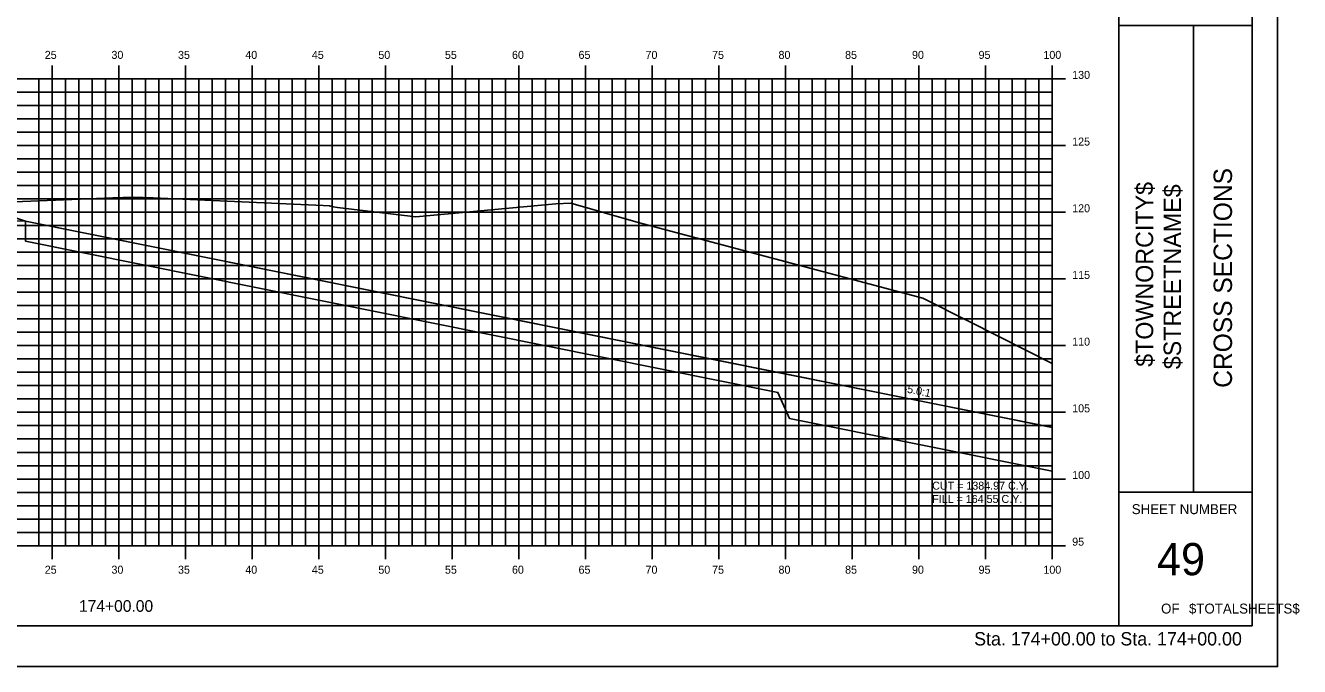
# Model space of a CAD drawing. Extents: x 850598 to 870284, y 366541 to 366651.
# Drawn here: x 857326.6 to 857422.1, y 366541.2 to 366589.2 of the extents above; entities that cross this region are included whole.
import ezdxf

# ---------------------------------------------------------------- set-up
doc = ezdxf.new("R2010")
doc.units = 0
for name, color, linetype in [('ANNOTATION', 7, 'Continuous'), ('BORDER', 7, 'Continuous'), ('D_Drainage_RipRap', 7, 'Continuous'), ('D_Roadway_Centerline', 7, 'Continuous'), ('D_Roadway_SlopeLines', 7, 'Continuous'), ('D_Roadway_SubGrade', 7, 'Continuous'), ('D_Text_Standard', 7, 'Continuous'), ('H_V ANNOTATION', 7, 'Continuous'), ('HIGHWAY_TITLE', 7, 'Continuous'), ('MAJOR', 7, 'Continuous'), ('MINOR', 7, 'Continuous'), ('PLOT BOUNDARY', 7, 'Continuous'), ('S_Roadway_Centerline', 7, 'Continuous')]:
    doc.layers.add(name, color=color, linetype=linetype)

msp = doc.modelspace()

# ---------------------------------------------------------------- linework, layer by layer
at = {"layer": 'BORDER'}
for p, q in [((857408.593, 366544.225), (857408.593, 366649.225)), ((857418.593, 366544.225), (857418.593, 366649.225)), ((857408.593, 366589.228), (857418.593, 366589.228)), ((857414.185, 366554.228), (857414.185, 366589.228)), ((857408.593, 366554.228), (857418.593, 366554.228)), ((857258.593, 366544.225), (857418.593, 366544.225))]:
    msp.add_line(p, q, dxfattribs=at)
at = {"layer": 'D_Drainage_RipRap'}
msp.add_lwpolyline([(857403.593, 366559.088), (857403.593, 366555.811), (857383.886, 366559.772), (857383.024, 366561.722), (857326.593, 366573.065), (857326.593, 366574.565), (857383.024, 366563.222), (857403.012, 366559.205)], close=True, dxfattribs=at)
at = {"layer": 'D_Roadway_Centerline'}
msp.add_lwpolyline([(857263.593, 366565.945), (857280.849, 366574.573), (857284.593, 366576.445), (857286.593, 366576.565), (857292.593, 366576.925), (857303.593, 366577.255), (857314.593, 366576.925), (857318.593, 366576.685), (857320.593, 366576.565), (857326.593, 366574.565), (857383.024, 366563.222), (857403.012, 366559.205), (857403.593, 366559.088)], dxfattribs=at)
at = {"layer": 'D_Roadway_SlopeLines'}
msp.add_lwpolyline([(857326.593, 366574.565), (857403.593, 366559.088)], dxfattribs=at)
at = {"layer": 'D_Roadway_SubGrade'}
msp.add_lwpolyline([(857314.593, 366576.425), (857315.593, 366576.365), (857315.593, 366576.615), (857320.593, 366576.315), (857320.593, 366576.565), (857326.593, 366574.565), (857314.593, 366574.925)], close=True, dxfattribs=at)
at = {"layer": 'MAJOR'}
for p, q in [((857328.593, 366586.227), (857328.593, 366585.225)), ((857328.593, 366586.227), (857328.593, 366585.225)), ((857333.593, 366586.227), (857333.593, 366585.225)), ((857333.593, 366586.227), (857333.593, 366585.225)), ((857338.593, 366586.227), (857338.593, 366585.225)), ((857338.593, 366586.227), (857338.593, 366585.225)), ((857343.593, 366586.227), (857343.593, 366585.225)), ((857343.593, 366586.227), (857343.593, 366585.225)), ((857348.593, 366586.227), (857348.593, 366585.225)), ((857348.593, 366586.227), (857348.593, 366585.225)), ((857353.593, 366586.227), (857353.593, 366585.225)), ((857353.593, 366586.227), (857353.593, 366585.225)), ((857358.593, 366586.227), (857358.593, 366585.225)), ((857358.593, 366586.227), (857358.593, 366585.225)), ((857363.593, 366586.227), (857363.593, 366585.225)), ((857363.593, 366586.227), (857363.593, 366585.225)), ((857368.593, 366586.227), (857368.593, 366585.225)), ((857368.593, 366586.227), (857368.593, 366585.225)), ((857373.593, 366586.227), (857373.593, 366585.225)), ((857373.593, 366586.227), (857373.593, 366585.225)), ((857378.593, 366586.227), (857378.593, 366585.225)), ((857378.593, 366586.227), (857378.593, 366585.225)), ((857383.593, 366586.227), (857383.593, 366585.225)), ((857383.593, 366586.227), (857383.593, 366585.225)), ((857388.593, 366586.227), (857388.593, 366585.225)), ((857388.593, 366586.227), (857388.593, 366585.225)), ((857393.593, 366586.227), (857393.593, 366585.225)), ((857393.593, 366586.227), (857393.593, 366585.225)), ((857398.593, 366586.227), (857398.593, 366585.225)), ((857398.593, 366586.227), (857398.593, 366585.225)), ((857403.593, 366586.227), (857403.593, 366585.225)), ((857403.593, 366586.227), (857403.593, 366585.225)), ((857263.593, 366585.225), (857403.593, 366585.225)), ((857263.593, 366585.225), (857403.593, 366585.225)), ((857263.593, 366585.225), (857403.593, 366585.225)), ((857263.593, 366585.225), (857403.593, 366585.225)), ((857328.593, 366550.225), (857328.593, 366585.225)), ((857328.593, 366550.225), (857328.593, 366585.225)), ((857333.593, 366550.225), (857333.593, 366585.225)), ((857333.593, 366550.225), (857333.593, 366585.225)), ((857338.593, 366550.225), (857338.593, 366585.225)), ((857338.593, 366550.225), (857338.593, 366585.225)), ((857343.593, 366550.225), (857343.593, 366585.225)), ((857343.593, 366550.225), (857343.593, 366585.225)), ((857348.593, 366550.225), (857348.593, 366585.225)), ((857348.593, 366550.225), (857348.593, 366585.225)), ((857353.593, 366550.225), (857353.593, 366585.225)), ((857353.593, 366550.225), (857353.593, 366585.225)), ((857358.593, 366550.225), (857358.593, 366585.225)), ((857358.593, 366550.225), (857358.593, 366585.225)), ((857363.593, 366550.225), (857363.593, 366585.225)), ((857363.593, 366550.225), (857363.593, 366585.225)), ((857368.593, 366550.225), (857368.593, 366585.225)), ((857368.593, 366550.225), (857368.593, 366585.225)), ((857373.593, 366550.225), (857373.593, 366585.225)), ((857373.593, 366550.225), (857373.593, 366585.225)), ((857378.593, 366550.225), (857378.593, 366585.225)), ((857378.593, 366550.225), (857378.593, 366585.225)), ((857383.593, 366550.225), (857383.593, 366585.225)), ((857383.593, 366550.225), (857383.593, 366585.225)), ((857388.593, 366550.225), (857388.593, 366585.225)), ((857388.593, 366550.225), (857388.593, 366585.225)), ((857393.593, 366550.225), (857393.593, 366585.225)), ((857393.593, 366550.225), (857393.593, 366585.225)), ((857398.593, 366550.225), (857398.593, 366585.225)), ((857398.593, 366550.225), (857398.593, 366585.225)), ((857404.595, 366585.225), (857402.591, 366585.225)), ((857404.595, 366585.225), (857402.591, 366585.225)), ((857403.593, 366550.225), (857403.593, 366585.225)), ((857403.593, 366550.225), (857403.593, 366585.225)), ((857403.593, 366550.225), (857403.593, 366585.225)), ((857403.593, 366550.225), (857403.593, 366585.225)), ((857263.593, 366580.225), (857403.593, 366580.225)), ((857263.593, 366580.225), (857403.593, 366580.225)), ((857404.595, 366580.225), (857402.591, 366580.225)), ((857404.595, 366580.225), (857402.591, 366580.225)), ((857263.593, 366575.225), (857403.593, 366575.225)), ((857263.593, 366575.225), (857403.593, 366575.225)), ((857404.595, 366575.225), (857402.591, 366575.225)), ((857404.595, 366575.225), (857402.591, 366575.225)), ((857263.593, 366570.225), (857403.593, 366570.225)), ((857263.593, 366570.225), (857403.593, 366570.225)), ((857404.595, 366570.225), (857402.591, 366570.225)), ((857404.595, 366570.225), (857402.591, 366570.225)), ((857263.593, 366565.225), (857403.593, 366565.225)), ((857263.593, 366565.225), (857403.593, 366565.225)), ((857404.595, 366565.225), (857402.591, 366565.225)), ((857404.595, 366565.225), (857402.591, 366565.225)), ((857263.593, 366560.225), (857403.593, 366560.225)), ((857263.593, 366560.225), (857403.593, 366560.225)), ((857404.595, 366560.225), (857402.591, 366560.225)), ((857404.595, 366560.225), (857402.591, 366560.225)), ((857263.593, 366555.225), (857403.593, 366555.225)), ((857263.593, 366555.225), (857403.593, 366555.225)), ((857404.595, 366555.225), (857402.591, 366555.225)), ((857404.595, 366555.225), (857402.591, 366555.225)), ((857263.593, 366550.225), (857403.593, 366550.225)), ((857263.593, 366550.225), (857403.593, 366550.225)), ((857263.593, 366550.225), (857403.593, 366550.225)), ((857263.593, 366550.225), (857403.593, 366550.225)), ((857328.593, 366549.223), (857328.593, 366550.225)), ((857328.593, 366549.223), (857328.593, 366550.225)), ((857333.593, 366549.223), (857333.593, 366550.225)), ((857333.593, 366549.223), (857333.593, 366550.225)), ((857338.593, 366549.223), (857338.593, 366550.225)), ((857338.593, 366549.223), (857338.593, 366550.225)), ((857343.593, 366549.223), (857343.593, 366550.225)), ((857343.593, 366549.223), (857343.593, 366550.225)), ((857348.593, 366549.223), (857348.593, 366550.225)), ((857348.593, 366549.223), (857348.593, 366550.225)), ((857353.593, 366549.223), (857353.593, 366550.225)), ((857353.593, 366549.223), (857353.593, 366550.225)), ((857358.593, 366549.223), (857358.593, 366550.225)), ((857358.593, 366549.223), (857358.593, 366550.225)), ((857363.593, 366549.223), (857363.593, 366550.225)), ((857363.593, 366549.223), (857363.593, 366550.225)), ((857368.593, 366549.223), (857368.593, 366550.225)), ((857368.593, 366549.223), (857368.593, 366550.225)), ((857373.593, 366549.223), (857373.593, 366550.225)), ((857373.593, 366549.223), (857373.593, 366550.225)), ((857378.593, 366549.223), (857378.593, 366550.225)), ((857378.593, 366549.223), (857378.593, 366550.225)), ((857383.593, 366549.223), (857383.593, 366550.225)), ((857383.593, 366549.223), (857383.593, 366550.225)), ((857388.593, 366549.223), (857388.593, 366550.225)), ((857388.593, 366549.223), (857388.593, 366550.225)), ((857393.593, 366549.223), (857393.593, 366550.225)), ((857393.593, 366549.223), (857393.593, 366550.225)), ((857398.593, 366549.223), (857398.593, 366550.225)), ((857398.593, 366549.223), (857398.593, 366550.225)), ((857404.595, 366550.225), (857402.591, 366550.225)), ((857404.595, 366550.225), (857402.591, 366550.225)), ((857403.593, 366549.223), (857403.593, 366550.225)), ((857403.593, 366549.223), (857403.593, 366550.225))]:
    msp.add_line(p, q, dxfattribs=at)
at = {"layer": 'MINOR'}
for p, q in [((857327.593, 366550.225), (857327.593, 366585.225)), ((857327.593, 366550.225), (857327.593, 366585.225)), ((857329.593, 366550.225), (857329.593, 366585.225)), ((857329.593, 366550.225), (857329.593, 366585.225)), ((857330.593, 366550.225), (857330.593, 366585.225)), ((857330.593, 366550.225), (857330.593, 366585.225)), ((857331.593, 366550.225), (857331.593, 366585.225)), ((857331.593, 366550.225), (857331.593, 366585.225)), ((857332.593, 366550.225), (857332.593, 366585.225)), ((857332.593, 366550.225), (857332.593, 366585.225)), ((857334.593, 366550.225), (857334.593, 366585.225)), ((857334.593, 366550.225), (857334.593, 366585.225)), ((857335.593, 366550.225), (857335.593, 366585.225)), ((857335.593, 366550.225), (857335.593, 366585.225)), ((857336.593, 366550.225), (857336.593, 366585.225)), ((857336.593, 366550.225), (857336.593, 366585.225)), ((857337.593, 366550.225), (857337.593, 366585.225)), ((857337.593, 366550.225), (857337.593, 366585.225)), ((857339.593, 366550.225), (857339.593, 366585.225)), ((857339.593, 366550.225), (857339.593, 366585.225)), ((857340.593, 366550.225), (857340.593, 366585.225)), ((857340.593, 366550.225), (857340.593, 366585.225)), ((857341.593, 366550.225), (857341.593, 366585.225)), ((857341.593, 366550.225), (857341.593, 366585.225)), ((857342.593, 366550.225), (857342.593, 366585.225)), ((857342.593, 366550.225), (857342.593, 366585.225)), ((857344.593, 366550.225), (857344.593, 366585.225)), ((857344.593, 366550.225), (857344.593, 366585.225)), ((857345.593, 366550.225), (857345.593, 366585.225)), ((857345.593, 366550.225), (857345.593, 366585.225)), ((857346.593, 366550.225), (857346.593, 366585.225)), ((857346.593, 366550.225), (857346.593, 366585.225)), ((857347.593, 366550.225), (857347.593, 366585.225)), ((857347.593, 366550.225), (857347.593, 366585.225)), ((857349.593, 366550.225), (857349.593, 366585.225)), ((857349.593, 366550.225), (857349.593, 366585.225)), ((857350.593, 366550.225), (857350.593, 366585.225)), ((857350.593, 366550.225), (857350.593, 366585.225)), ((857351.593, 366550.225), (857351.593, 366585.225)), ((857351.593, 366550.225), (857351.593, 366585.225)), ((857352.593, 366550.225), (857352.593, 366585.225)), ((857352.593, 366550.225), (857352.593, 366585.225)), ((857354.593, 366550.225), (857354.593, 366585.225)), ((857354.593, 366550.225), (857354.593, 366585.225)), ((857355.593, 366550.225), (857355.593, 366585.225)), ((857355.593, 366550.225), (857355.593, 366585.225)), ((857356.593, 366550.225), (857356.593, 366585.225)), ((857356.593, 366550.225), (857356.593, 366585.225)), ((857357.593, 366550.225), (857357.593, 366585.225)), ((857357.593, 366550.225), (857357.593, 366585.225)), ((857359.593, 366550.225), (857359.593, 366585.225)), ((857359.593, 366550.225), (857359.593, 366585.225)), ((857360.593, 366550.225), (857360.593, 366585.225)), ((857360.593, 366550.225), (857360.593, 366585.225)), ((857361.593, 366550.225), (857361.593, 366585.225)), ((857361.593, 366550.225), (857361.593, 366585.225)), ((857362.593, 366550.225), (857362.593, 366585.225)), ((857362.593, 366550.225), (857362.593, 366585.225)), ((857364.593, 366550.225), (857364.593, 366585.225)), ((857364.593, 366550.225), (857364.593, 366585.225)), ((857365.593, 366550.225), (857365.593, 366585.225)), ((857365.593, 366550.225), (857365.593, 366585.225)), ((857366.593, 366550.225), (857366.593, 366585.225)), ((857366.593, 366550.225), (857366.593, 366585.225)), ((857367.593, 366550.225), (857367.593, 366585.225)), ((857367.593, 366550.225), (857367.593, 366585.225)), ((857369.593, 366550.225), (857369.593, 366585.225)), ((857369.593, 366550.225), (857369.593, 366585.225)), ((857370.593, 366550.225), (857370.593, 366585.225)), ((857370.593, 366550.225), (857370.593, 366585.225)), ((857371.593, 366550.225), (857371.593, 366585.225)), ((857371.593, 366550.225), (857371.593, 366585.225)), ((857372.593, 366550.225), (857372.593, 366585.225)), ((857372.593, 366550.225), (857372.593, 366585.225)), ((857374.593, 366550.225), (857374.593, 366585.225)), ((857374.593, 366550.225), (857374.593, 366585.225)), ((857375.593, 366550.225), (857375.593, 366585.225)), ((857375.593, 366550.225), (857375.593, 366585.225)), ((857376.593, 366550.225), (857376.593, 366585.225)), ((857376.593, 366550.225), (857376.593, 366585.225)), ((857377.593, 366550.225), (857377.593, 366585.225)), ((857377.593, 366550.225), (857377.593, 366585.225)), ((857379.593, 366550.225), (857379.593, 366585.225)), ((857379.593, 366550.225), (857379.593, 366585.225)), ((857380.593, 366550.225), (857380.593, 366585.225)), ((857380.593, 366550.225), (857380.593, 366585.225)), ((857381.593, 366550.225), (857381.593, 366585.225)), ((857381.593, 366550.225), (857381.593, 366585.225)), ((857382.593, 366550.225), (857382.593, 366585.225)), ((857382.593, 366550.225), (857382.593, 366585.225)), ((857384.593, 366550.225), (857384.593, 366585.225)), ((857384.593, 366550.225), (857384.593, 366585.225)), ((857385.593, 366550.225), (857385.593, 366585.225)), ((857385.593, 366550.225), (857385.593, 366585.225)), ((857386.593, 366550.225), (857386.593, 366585.225)), ((857386.593, 366550.225), (857386.593, 366585.225)), ((857387.593, 366550.225), (857387.593, 366585.225)), ((857387.593, 366550.225), (857387.593, 366585.225)), ((857389.593, 366550.225), (857389.593, 366585.225)), ((857389.593, 366550.225), (857389.593, 366585.225)), ((857390.593, 366550.225), (857390.593, 366585.225)), ((857390.593, 366550.225), (857390.593, 366585.225)), ((857391.593, 366550.225), (857391.593, 366585.225)), ((857391.593, 366550.225), (857391.593, 366585.225)), ((857392.593, 366550.225), (857392.593, 366585.225)), ((857392.593, 366550.225), (857392.593, 366585.225)), ((857394.593, 366550.225), (857394.593, 366585.225)), ((857394.593, 366550.225), (857394.593, 366585.225)), ((857395.593, 366550.225), (857395.593, 366585.225)), ((857395.593, 366550.225), (857395.593, 366585.225)), ((857396.593, 366550.225), (857396.593, 366585.225)), ((857396.593, 366550.225), (857396.593, 366585.225)), ((857397.593, 366550.225), (857397.593, 366585.225)), ((857397.593, 366550.225), (857397.593, 366585.225)), ((857399.593, 366550.225), (857399.593, 366585.225)), ((857399.593, 366550.225), (857399.593, 366585.225)), ((857400.593, 366550.225), (857400.593, 366585.225)), ((857400.593, 366550.225), (857400.593, 366585.225)), ((857401.593, 366550.225), (857401.593, 366585.225)), ((857401.593, 366550.225), (857401.593, 366585.225)), ((857402.593, 366550.225), (857402.593, 366585.225)), ((857402.593, 366550.225), (857402.593, 366585.225)), ((857263.593, 366584.225), (857403.593, 366584.225)), ((857263.593, 366584.225), (857403.593, 366584.225)), ((857403.593, 366584.225), (857402.591, 366584.225)), ((857403.593, 366584.225), (857402.591, 366584.225)), ((857263.593, 366583.225), (857403.593, 366583.225)), ((857263.593, 366583.225), (857403.593, 366583.225)), ((857403.593, 366583.225), (857402.591, 366583.225)), ((857403.593, 366583.225), (857402.591, 366583.225)), ((857263.593, 366582.225), (857403.593, 366582.225)), ((857263.593, 366582.225), (857403.593, 366582.225)), ((857403.593, 366582.225), (857402.591, 366582.225)), ((857403.593, 366582.225), (857402.591, 366582.225)), ((857263.593, 366581.225), (857403.593, 366581.225)), ((857263.593, 366581.225), (857403.593, 366581.225)), ((857403.593, 366581.225), (857402.591, 366581.225)), ((857403.593, 366581.225), (857402.591, 366581.225)), ((857263.593, 366579.225), (857403.593, 366579.225)), ((857263.593, 366579.225), (857403.593, 366579.225)), ((857403.593, 366579.225), (857402.591, 366579.225)), ((857403.593, 366579.225), (857402.591, 366579.225)), ((857263.593, 366578.225), (857403.593, 366578.225)), ((857263.593, 366578.225), (857403.593, 366578.225)), ((857403.593, 366578.225), (857402.591, 366578.225)), ((857403.593, 366578.225), (857402.591, 366578.225)), ((857263.593, 366577.225), (857403.593, 366577.225)), ((857263.593, 366577.225), (857403.593, 366577.225)), ((857403.593, 366577.225), (857402.591, 366577.225)), ((857403.593, 366577.225), (857402.591, 366577.225)), ((857263.593, 366576.225), (857403.593, 366576.225)), ((857263.593, 366576.225), (857403.593, 366576.225)), ((857403.593, 366576.225), (857402.591, 366576.225)), ((857403.593, 366576.225), (857402.591, 366576.225)), ((857263.593, 366574.225), (857403.593, 366574.225)), ((857263.593, 366574.225), (857403.593, 366574.225)), ((857403.593, 366574.225), (857402.591, 366574.225)), ((857403.593, 366574.225), (857402.591, 366574.225)), ((857263.593, 366573.225), (857403.593, 366573.225)), ((857263.593, 366573.225), (857403.593, 366573.225)), ((857403.593, 366573.225), (857402.591, 366573.225)), ((857403.593, 366573.225), (857402.591, 366573.225)), ((857263.593, 366572.225), (857403.593, 366572.225)), ((857263.593, 366572.225), (857403.593, 366572.225)), ((857403.593, 366572.225), (857402.591, 366572.225)), ((857403.593, 366572.225), (857402.591, 366572.225)), ((857263.593, 366571.225), (857403.593, 366571.225)), ((857263.593, 366571.225), (857403.593, 366571.225)), ((857403.593, 366571.225), (857402.591, 366571.225)), ((857403.593, 366571.225), (857402.591, 366571.225)), ((857263.593, 366569.225), (857403.593, 366569.225)), ((857263.593, 366569.225), (857403.593, 366569.225)), ((857403.593, 366569.225), (857402.591, 366569.225)), ((857403.593, 366569.225), (857402.591, 366569.225)), ((857263.593, 366568.225), (857403.593, 366568.225)), ((857263.593, 366568.225), (857403.593, 366568.225)), ((857403.593, 366568.225), (857402.591, 366568.225)), ((857403.593, 366568.225), (857402.591, 366568.225)), ((857263.593, 366567.225), (857403.593, 366567.225)), ((857263.593, 366567.225), (857403.593, 366567.225)), ((857403.593, 366567.225), (857402.591, 366567.225)), ((857403.593, 366567.225), (857402.591, 366567.225)), ((857263.593, 366566.225), (857403.593, 366566.225)), ((857263.593, 366566.225), (857403.593, 366566.225)), ((857403.593, 366566.225), (857402.591, 366566.225)), ((857403.593, 366566.225), (857402.591, 366566.225)), ((857263.593, 366564.225), (857403.593, 366564.225)), ((857263.593, 366564.225), (857403.593, 366564.225)), ((857403.593, 366564.225), (857402.591, 366564.225)), ((857403.593, 366564.225), (857402.591, 366564.225)), ((857263.593, 366563.225), (857403.593, 366563.225)), ((857263.593, 366563.225), (857403.593, 366563.225)), ((857403.593, 366563.225), (857402.591, 366563.225)), ((857403.593, 366563.225), (857402.591, 366563.225)), ((857263.593, 366562.225), (857403.593, 366562.225)), ((857263.593, 366562.225), (857403.593, 366562.225)), ((857403.593, 366562.225), (857402.591, 366562.225)), ((857403.593, 366562.225), (857402.591, 366562.225)), ((857263.593, 366561.225), (857403.593, 366561.225)), ((857263.593, 366561.225), (857403.593, 366561.225)), ((857403.593, 366561.225), (857402.591, 366561.225)), ((857403.593, 366561.225), (857402.591, 366561.225)), ((857263.593, 366559.225), (857403.593, 366559.225)), ((857263.593, 366559.225), (857403.593, 366559.225)), ((857403.593, 366559.225), (857402.591, 366559.225)), ((857403.593, 366559.225), (857402.591, 366559.225)), ((857263.593, 366558.225), (857403.593, 366558.225)), ((857263.593, 366558.225), (857403.593, 366558.225)), ((857403.593, 366558.225), (857402.591, 366558.225)), ((857403.593, 366558.225), (857402.591, 366558.225)), ((857263.593, 366557.225), (857403.593, 366557.225)), ((857263.593, 366557.225), (857403.593, 366557.225)), ((857403.593, 366557.225), (857402.591, 366557.225)), ((857403.593, 366557.225), (857402.591, 366557.225)), ((857263.593, 366556.225), (857403.593, 366556.225)), ((857263.593, 366556.225), (857403.593, 366556.225)), ((857403.593, 366556.225), (857402.591, 366556.225)), ((857403.593, 366556.225), (857402.591, 366556.225)), ((857263.593, 366554.225), (857403.593, 366554.225)), ((857263.593, 366554.225), (857403.593, 366554.225)), ((857403.593, 366554.225), (857402.591, 366554.225)), ((857403.593, 366554.225), (857402.591, 366554.225)), ((857263.593, 366553.225), (857403.593, 366553.225)), ((857263.593, 366553.225), (857403.593, 366553.225)), ((857403.593, 366553.225), (857402.591, 366553.225)), ((857403.593, 366553.225), (857402.591, 366553.225)), ((857263.593, 366552.225), (857403.593, 366552.225)), ((857263.593, 366552.225), (857403.593, 366552.225)), ((857403.593, 366552.225), (857402.591, 366552.225)), ((857403.593, 366552.225), (857402.591, 366552.225)), ((857263.593, 366551.225), (857403.593, 366551.225)), ((857263.593, 366551.225), (857403.593, 366551.225)), ((857403.593, 366551.225), (857402.591, 366551.225)), ((857403.593, 366551.225), (857402.591, 366551.225))]:
    msp.add_line(p, q, dxfattribs=at)
at = {"layer": 'PLOT BOUNDARY'}
msp.add_lwpolyline([(857250.5, 366541.166), (857420.5, 366541.166), (857420.5, 366651.166), (857250.5, 366651.166)], close=True, dxfattribs=at)
at = {"layer": 'S_Roadway_Centerline'}
msp.add_lwpolyline([(857320.194, 366575.779), (857333.141, 366576.31), (857334.695, 366576.366), (857336.166, 366576.316), (857348.909, 366575.733), (857349.387, 366575.706), (857349.672, 366575.643), (857349.999, 366575.588), (857355.862, 366574.884), (857366.373, 366575.856), (857367.487, 366575.913), (857372.542, 366574.448), (857393.88, 366568.775), (857397.418, 366567.007), (857403.593, 366563.877)], dxfattribs=at)

# ---------------------------------------------------------------- texts
at = {"layer": 'ANNOTATION'}
msp.add_text('-5.0:1', height=0.6, rotation=348.63604, dxfattribs=at).set_placement((857392.419, 366561.755))
at = {"layer": 'BORDER'}
for s, height, rotation, p in [('CROSS SECTIONS', 1.37787, 90, (857417.078, 366562.062)), ('SHEET NUMBER', 0.74527, 360, (857409.559, 366552.592)), ('49', 2.4194, 360, (857411.455, 366548.008)), ('OF', 0.7453, 360, (857411.76, 366545.138)), ('$TOTALSHEETS$', 0.74527, 360, (857413.85, 366545.138))]:
    msp.add_text(s, height=height, rotation=rotation, dxfattribs=at).set_placement(p)
at = {"layer": 'D_Text_Standard'}
for s, p in [('CUT = 1384.97 C.Y.', (857394.593, 366554.425)), ('FILL = 164.55 C.Y.', (857394.593, 366553.429))]:
    msp.add_text(s, height=0.6, dxfattribs=at).set_placement(p)
at = {"layer": 'H_V ANNOTATION'}
for s, height, p in [('25', 0.6, (857328.039, 366586.725)), ('30', 0.6, (857333.042, 366586.725)), ('35', 0.6, (857338.034, 366586.725)), ('40', 0.6, (857343.079, 366586.725)), ('45', 0.6, (857348.071, 366586.725)), ('50', 0.6, (857353.058, 366586.725)), ('55', 0.6, (857358.05, 366586.725)), ('60', 0.6, (857363.079, 366586.725)), ('65', 0.6, (857368.071, 366586.725)), ('70', 0.6, (857373.095, 366586.725)), ('75', 0.6, (857378.087, 366586.725)), ('80', 0.6, (857383.069, 366586.725)), ('85', 0.6, (857388.061, 366586.725)), ('90', 0.6, (857393.079, 366586.725)), ('95', 0.6, (857398.071, 366586.725)), ('100', 0.6, (857402.935, 366586.725)), ('130', 0.6, (857405.093, 366585.225)), ('125', 0.6, (857405.093, 366580.225)), ('120', 0.6, (857405.093, 366575.225)), ('115', 0.6, (857405.093, 366570.225)), ('110', 0.6, (857405.093, 366565.225)), ('105', 0.6, (857405.093, 366560.225)), ('100', 0.6, (857405.093, 366555.225)), ('95', 0.6, (857405.093, 366550.225)), ('25', 0.6, (857328.039, 366548.125)), ('30', 0.6, (857333.042, 366548.125)), ('35', 0.6, (857338.034, 366548.125)), ('40', 0.6, (857343.079, 366548.125)), ('45', 0.6, (857348.071, 366548.125)), ('50', 0.6, (857353.058, 366548.125)), ('55', 0.6, (857358.05, 366548.125)), ('60', 0.6, (857363.079, 366548.125)), ('65', 0.6, (857368.071, 366548.125)), ('70', 0.6, (857373.095, 366548.125)), ('75', 0.6, (857378.087, 366548.125)), ('80', 0.6, (857383.069, 366548.125)), ('85', 0.6, (857388.061, 366548.125)), ('90', 0.6, (857393.079, 366548.125)), ('95', 0.6, (857398.071, 366548.125)), ('100', 0.6, (857402.935, 366548.125)), ('174+00.00', 0.875, (857330.605, 366545.268)), ('Sta. 174+00.00 to Sta. 174+00.00', 1.0002, (857397.739, 366542.745))]:
    msp.add_text(s, height=height, dxfattribs=at).set_placement(p)
at = {"layer": 'HIGHWAY_TITLE'}
for s, p in [('$TOWNORCITY$', (857411.166, 366563.637)), ('$STREETNAME$', (857413.253, 366563.457))]:
    msp.add_text(s, height=1.30428, rotation=90, dxfattribs=at).set_placement(p)
at = {"layer": 'S_Roadway_Centerline'}
for s, p in [('C', (857334.689, 366576.366)), ('L', (857334.695, 366576.358))]:
    msp.add_text(s, height=0.0146, dxfattribs=at).set_placement(p)

doc.saveas('drawing.dxf')
